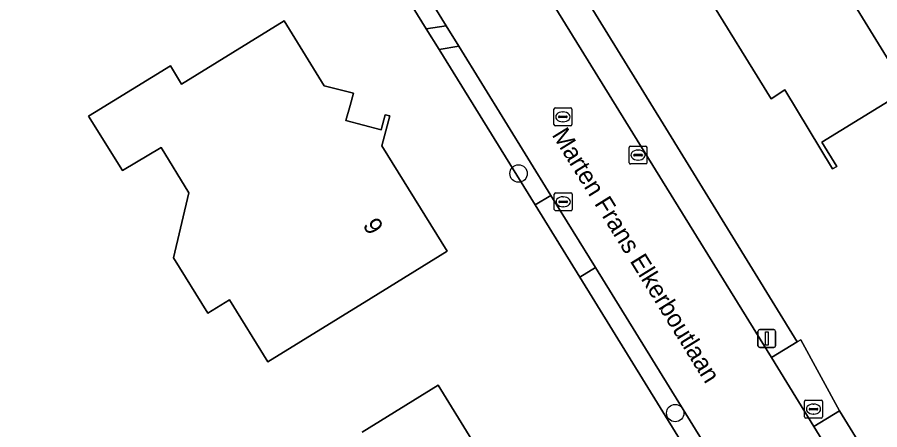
# Model space of a CAD drawing. Extents: x 157320 to 158835, y 386650 to 388491.
# Drawn here: x 158581.64 to 158630.05, y 387321.82 to 387344.98 of the extents above; entities that cross this region are included whole.
import ezdxf

# ---------------------------------------------------------------- set-up
doc = ezdxf.new("R2010")
doc.units = 0
for name, color, linetype in [('IMGEO_Boom', 7, 'Continuous'), ('IMGEO_Brandkraan', 7, 'Continuous'), ('IMGEO_Erf', 7, 'Continuous'), ('IMGEO_Groenvoorziening', 7, 'Continuous'), ('IMGEO_Kolk', 7, 'Continuous'), ('IMGEO_Lichtmast', 7, 'Continuous'), ('IMGEO_Openbare_ruimte_label', 7, 'Continuous'), ('IMGEO_Pand', 7, 'Continuous'), ('IMGEO_Pand_nummerreeks', 7, 'Continuous'), ('IMGEO_Rijbaan_lokaal_gesloten', 7, 'Continuous'), ('IMGEO_Rioolput', 7, 'Continuous'), ('IMGEO_Voetpad_open', 7, 'Continuous')]:
    doc.layers.add(name, color=color, linetype=linetype)

msp = doc.modelspace()

# ---------------------------------------------------------------- linework, layer by layer
at = {"layer": 'IMGEO_Boom'}
for centre in [(158609.777, 387336.206), (158618.57, 387322.757)]:
    msp.add_circle(centre, 0.489, dxfattribs=at)
at = {"layer": 'IMGEO_Brandkraan'}
for p, q in [((158625.83, 387322.553), (158625.83, 387323.405)), ((158625.905, 387323.479), (158626.757, 387323.479)), ((158626.318, 387323.259), (158626.343, 387323.259)), ((158626.831, 387323.405), (158626.831, 387322.553)), ((158626.089, 387322.973), (158626.089, 387322.985)), ((158626.527, 387322.936), (158626.129, 387322.936)), ((158626.132, 387323.022), (158626.53, 387323.022)), ((158626.573, 387322.985), (158626.573, 387322.973)), ((158626.757, 387322.479), (158625.905, 387322.479)), ((158626.341, 387322.699), (158626.316, 387322.699))]:
    msp.add_line(p, q, dxfattribs=at)
for points in [[(158625.83, 387322.553), (158625.83, 387323.405)], [(158625.905, 387323.479), (158626.757, 387323.479)], [(158626.831, 387323.405), (158626.831, 387322.553)], [(158626.757, 387322.479), (158625.905, 387322.479)]]:
    msp.add_lwpolyline(points, dxfattribs=at)
for centre, radius, start, end in [((158625.907, 387323.403), 0.0765, 91.552, 178.448), ((158625.907, 387323.403), 0.0765, 91.552, 178.448), ((158626.755, 387323.403), 0.0765, 1.552, 88.448), ((158626.755, 387323.403), 0.0765, 1.552, 88.448), ((158626.129, 387322.982), 0.0403, 85.8775, 175.7526), ((158626.126, 387322.972), 0.0366, 178.938, 274.7102), ((158626.53, 387322.979), 0.043, 264.8664, 352.4533), ((158626.534, 387322.984), 0.0386, 1.7309, 96.639), ((158625.907, 387322.555), 0.0765, 181.552, 268.448), ((158625.907, 387322.555), 0.0765, 181.552, 268.448), ((158626.755, 387322.555), 0.0765, 271.552, 358.448), ((158626.755, 387322.555), 0.0765, 271.552, 358.448)]:
    msp.add_arc(centre, radius, start, end, dxfattribs=at)
for centre, major_axis, ratio, start_param, end_param in [((158626.317, 387322.979), (-0.387, 0.002), 0.722429, 4.712389, 7.853982), ((158626.342, 387322.979), (-0.39, 0.002), 0.717154, 1.570796, 4.712389)]:
    msp.add_ellipse(centre, major_axis=major_axis, ratio=ratio, start_param=start_param, end_param=end_param, dxfattribs=at)
at = {"layer": 'IMGEO_Erf'}
for points in [[(158576.133, 387406.768), (158583.128, 387395.434), (158600.442, 387367.498), (158604.57, 387360.706), (158605.493, 387359.197), (158607.057, 387356.64), (158607.168, 387356.712), (158611.142, 387349.961), (158617.891, 387339.001), (158625.408, 387326.752), (158625.612, 387326.877), (158627.79, 387322.88), (158639.943, 387303.118), (158645.195, 387294.618), (158647.066, 387291.591), (158648.182, 387289.785), (158657.362, 387274.93), (158657.425, 387274.828), (158660.362, 387270.075), (158660.979, 387269.077), (158661.814, 387267.725), (158665.609, 387261.584), (158662.503, 387256.838)], [(158509.825, 387353.977), (158611.984, 387290.709), (158614.308, 387289.72), (158631.69, 387300.422), (158630.679, 387302.069), (158625.066, 387311.167), (158613.21, 387330.381), (158610.704, 387334.442), (158605.32, 387343.168), (158604.6, 387344.335), (158600.224, 387351.428), (158592.766, 387363.747), (158588.63, 387370.577), (158587.318, 387372.744), (158580.966, 387383.161)], [(158631.061, 387340.592), (158626.801, 387337.972), (158627.64, 387336.609), (158627.388, 387336.474), (158624.731, 387340.899), (158623.948, 387340.397), (158620.24, 387346.443), (158619.48, 387345.957), (158617.378, 387349.388), (158619.321, 387350.603), (158617.553, 387353.397), (158616.425, 387352.687), (158616.239, 387352.988), (158612.484, 387359.057), (158616.738, 387361.685), (158622.033, 387364.956), (158622.948, 387363.438), (158636.027, 387371.488)], [(158639.959, 387365.094), (158624.589, 387355.644), (158627.472, 387350.956), (158624.984, 387349.426), (158626.662, 387346.698), (158627.643, 387347.301), (158631.575, 387340.908)], [(158601.006, 387321.693), (158605.258, 387324.322), (158609.049, 387318.189)]]:
    msp.add_lwpolyline(points, dxfattribs=at)
msp.add_lwpolyline([(158602.11, 387337.76), (158605.77, 387331.84), (158601.514, 387329.217), (158595.71, 387325.64), (158593.56, 387329.12), (158592.34, 387328.37), (158590.41, 387331.47), (158591.27, 387335.12), (158589.72, 387337.66), (158587.55, 387336.37), (158585.64, 387339.43), (158585.978, 387339.638), (158590.235, 387342.259), (158590.868, 387341.229), (158596.62, 387344.77), (158598.87, 387341.13), (158600.52, 387340.72), (158600.32, 387340.02), (158600.081, 387339.182), (158602.068, 387338.665), (158602.289, 387339.508), (158602.55, 387339.44)], close=True, dxfattribs=at)
at = {"layer": 'IMGEO_Groenvoorziening'}
for points in [[(158593.54, 387364.216), (158592.766, 387363.747), (158600.224, 387351.428), (158604.6, 387344.335), (158605.709, 387344.504)], [(158617.891, 387339.001), (158611.142, 387349.961), (158609.665, 387349.061), (158616.441, 387338.075), (158623.968, 387325.872), (158625.408, 387326.752)], [(158606.417, 387343.359), (158605.32, 387343.168), (158610.704, 387334.442), (158611.592, 387334.976)], [(158614.09, 387330.929), (158613.21, 387330.381), (158625.066, 387311.167), (158625.953, 387311.715)], [(158639.943, 387303.118), (158627.79, 387322.88), (158626.349, 387322.011), (158638.511, 387302.188)]]:
    msp.add_lwpolyline(points, close=True, dxfattribs=at)
at = {"layer": 'IMGEO_Kolk'}
for p, q in [((158615.985, 387336.815), (158615.985, 387337.667)), ((158616.06, 387337.741), (158616.912, 387337.741)), ((158616.287, 387337.284), (158616.685, 387337.284)), ((158616.473, 387337.521), (158616.498, 387337.521)), ((158616.986, 387337.667), (158616.986, 387336.815)), ((158616.244, 387337.235), (158616.244, 387337.247)), ((158616.682, 387337.198), (158616.284, 387337.198)), ((158616.496, 387336.961), (158616.471, 387336.961)), ((158616.728, 387337.247), (158616.728, 387337.235)), ((158616.912, 387336.741), (158616.06, 387336.741)), ((158611.782, 387334.192), (158611.782, 387335.044)), ((158611.857, 387335.118), (158612.709, 387335.118)), ((158612.27, 387334.898), (158612.295, 387334.898)), ((158612.783, 387335.044), (158612.783, 387334.192)), ((158612.041, 387334.612), (158612.041, 387334.624)), ((158612.479, 387334.575), (158612.081, 387334.575)), ((158612.084, 387334.661), (158612.482, 387334.661)), ((158612.525, 387334.624), (158612.525, 387334.612)), ((158612.709, 387334.118), (158611.857, 387334.118)), ((158612.293, 387334.338), (158612.268, 387334.338))]:
    msp.add_line(p, q, dxfattribs=at)
for points in [[(158615.985, 387336.815), (158615.985, 387337.667)], [(158616.06, 387337.741), (158616.912, 387337.741)], [(158616.986, 387337.667), (158616.986, 387336.815)], [(158616.912, 387336.741), (158616.06, 387336.741)], [(158611.782, 387334.192), (158611.782, 387335.044)], [(158611.857, 387335.118), (158612.709, 387335.118)], [(158612.783, 387335.044), (158612.783, 387334.192)], [(158612.709, 387334.118), (158611.857, 387334.118)]]:
    msp.add_lwpolyline(points, dxfattribs=at)
for centre, radius, start, end in [((158616.062, 387337.665), 0.0765, 91.552, 178.448), ((158616.062, 387337.665), 0.0765, 91.552, 178.448), ((158616.284, 387337.244), 0.0403, 85.8775, 175.7526), ((158616.689, 387337.246), 0.0386, 1.7309, 96.639), ((158616.91, 387337.665), 0.0765, 1.552, 88.448), ((158616.91, 387337.665), 0.0765, 1.552, 88.448), ((158616.062, 387336.817), 0.0765, 181.552, 268.448), ((158616.062, 387336.817), 0.0765, 181.552, 268.448), ((158616.281, 387337.234), 0.0366, 178.938, 274.7102), ((158616.685, 387337.241), 0.043, 264.8664, 352.4533), ((158616.91, 387336.817), 0.0765, 271.552, 358.448), ((158616.91, 387336.817), 0.0765, 271.552, 358.448), ((158611.859, 387335.042), 0.0765, 91.552, 178.448), ((158611.859, 387335.042), 0.0765, 91.552, 178.448), ((158612.707, 387335.042), 0.0765, 1.552, 88.448), ((158612.707, 387335.042), 0.0765, 1.552, 88.448), ((158612.081, 387334.621), 0.0403, 85.8775, 175.7526), ((158612.078, 387334.611), 0.0366, 178.938, 274.7102), ((158612.482, 387334.618), 0.043, 264.8664, 352.4533), ((158612.486, 387334.623), 0.0386, 1.7309, 96.639), ((158611.859, 387334.194), 0.0765, 181.552, 268.448), ((158611.859, 387334.194), 0.0765, 181.552, 268.448), ((158612.707, 387334.194), 0.0765, 271.552, 358.448), ((158612.707, 387334.194), 0.0765, 271.552, 358.448)]:
    msp.add_arc(centre, radius, start, end, dxfattribs=at)
for centre, major_axis, ratio, start_param, end_param in [((158616.472, 387337.241), (-0.387, 0.002), 0.722429, 4.712389, 7.853982), ((158616.497, 387337.241), (-0.39, 0.002), 0.717154, 1.570796, 4.712389), ((158612.269, 387334.618), (-0.387, 0.002), 0.722429, 4.712389, 7.853982), ((158612.294, 387334.618), (-0.39, 0.002), 0.717154, 1.570796, 4.712389)]:
    msp.add_ellipse(centre, major_axis=major_axis, ratio=ratio, start_param=start_param, end_param=end_param, dxfattribs=at)
at = {"layer": 'IMGEO_Lichtmast'}
for p, q in [((158623.21, 387326.541), (158623.21, 387327.341)), ((158623.21, 387327.341), (158623.21, 387326.541)), ((158623.31, 387327.441), (158624.1, 387327.441)), ((158624.1, 387327.441), (158623.31, 387327.441)), ((158624.2, 387327.341), (158624.2, 387326.541)), ((158624.2, 387326.541), (158624.2, 387327.341)), ((158624.1, 387326.441), (158623.31, 387326.441)), ((158623.31, 387326.441), (158624.1, 387326.441))]:
    msp.add_line(p, q, dxfattribs=at)
msp.add_lwpolyline([(158623.63, 387327.316), (158623.78, 387327.316), (158623.78, 387326.566), (158623.63, 387326.566), (158623.63, 387327.316)], dxfattribs=at)
for centre, start, end in [((158623.31, 387327.341), 90, 180), ((158623.31, 387327.341), 90, 180), ((158624.1, 387327.341), 0, 90), ((158624.1, 387327.341), 360, 90), ((158623.31, 387326.541), 180, 270), ((158623.31, 387326.541), 180, 270), ((158624.1, 387326.541), 270, 0), ((158624.1, 387326.541), 270, 0)]:
    msp.add_arc(centre, 0.1, start, end, dxfattribs=at)
at = {"layer": 'IMGEO_Pand'}
for points in [[(158636.027, 387371.488), (158622.948, 387363.438), (158622.033, 387364.956), (158616.738, 387361.685), (158612.484, 387359.057), (158616.239, 387352.988), (158616.425, 387352.687), (158617.553, 387353.397), (158619.321, 387350.603), (158617.378, 387349.388), (158619.48, 387345.957), (158620.24, 387346.443), (158623.948, 387340.397), (158624.731, 387340.899), (158627.388, 387336.474), (158627.64, 387336.609), (158626.801, 387337.972), (158631.061, 387340.592)], [(158631.575, 387340.908), (158627.643, 387347.301), (158626.662, 387346.698), (158624.984, 387349.426), (158627.472, 387350.956), (158624.589, 387355.644), (158639.959, 387365.094)], [(158609.049, 387318.189), (158605.258, 387324.322), (158601.006, 387321.693)]]:
    msp.add_lwpolyline(points, dxfattribs=at)
msp.add_lwpolyline([(158585.978, 387339.638), (158585.64, 387339.43), (158587.55, 387336.37), (158589.72, 387337.66), (158591.27, 387335.12), (158590.41, 387331.47), (158592.34, 387328.37), (158593.56, 387329.12), (158595.71, 387325.64), (158601.514, 387329.217), (158605.77, 387331.84), (158602.11, 387337.76), (158602.55, 387339.44), (158602.289, 387339.508), (158602.068, 387338.665), (158600.081, 387339.182), (158600.32, 387340.02), (158600.52, 387340.72), (158598.87, 387341.13), (158596.62, 387344.77), (158590.868, 387341.229), (158590.235, 387342.259)], close=True, dxfattribs=at)
at = {"layer": 'IMGEO_Rijbaan_lokaal_gesloten'}
for points in [[(158616.441, 387338.075), (158609.665, 387349.061), (158605.578, 387355.687), (158603.991, 387358.26), (158603.054, 387359.779), (158598.897, 387366.519), (158581.683, 387394.428), (158574.626, 387405.834), (158572.175, 387409.2)], [(158569.622, 387402.956), (158575.418, 387393.568), (158576.533, 387391.761), (158578.381, 387388.768), (158581.603, 387383.55), (158589.338, 387371.021), (158593.54, 387364.216), (158605.709, 387344.504), (158606.417, 387343.359), (158611.592, 387334.976), (158614.09, 387330.929), (158625.953, 387311.715), (158631.556, 387302.64), (158632.848, 387300.547), (158633.899, 387298.846), (158640.275, 387288.519), (158641.543, 387286.465), (158642.179, 387285.434), (158642.545, 387284.841), (158655.037, 387264.608)], [(158660.108, 387267.261), (158659.946, 387267.521), (158655.9, 387274.034), (158646.672, 387288.886), (158645.56, 387290.699), (158643.721, 387293.697), (158638.511, 387302.188), (158626.349, 387322.011), (158623.968, 387325.872), (158616.441, 387338.075)]]:
    msp.add_lwpolyline(points, dxfattribs=at)
at = {"layer": 'IMGEO_Rioolput'}
for p, q in [((158611.765, 387338.962), (158611.765, 387339.814)), ((158611.84, 387339.888), (158612.692, 387339.888)), ((158612.766, 387339.814), (158612.766, 387338.962)), ((158612.024, 387339.382), (158612.024, 387339.394)), ((158612.462, 387339.345), (158612.064, 387339.345)), ((158612.067, 387339.431), (158612.465, 387339.431)), ((158612.253, 387339.668), (158612.278, 387339.668)), ((158612.508, 387339.394), (158612.508, 387339.382)), ((158612.692, 387338.888), (158611.84, 387338.888)), ((158612.276, 387339.108), (158612.251, 387339.108))]:
    msp.add_line(p, q, dxfattribs=at)
for points in [[(158611.765, 387338.962), (158611.765, 387339.814)], [(158611.84, 387339.888), (158612.692, 387339.888)], [(158612.766, 387339.814), (158612.766, 387338.962)], [(158612.692, 387338.888), (158611.84, 387338.888)]]:
    msp.add_lwpolyline(points, dxfattribs=at)
for centre, radius, start, end in [((158611.842, 387339.812), 0.0765, 91.552, 178.448), ((158611.842, 387339.812), 0.0765, 91.552, 178.448), ((158612.69, 387339.812), 0.0765, 1.552, 88.448), ((158612.69, 387339.812), 0.0765, 1.552, 88.448), ((158612.064, 387339.391), 0.0403, 85.8775, 175.7526), ((158612.061, 387339.381), 0.0366, 178.938, 274.7102), ((158612.465, 387339.388), 0.043, 264.8664, 352.4533), ((158612.469, 387339.393), 0.0386, 1.7309, 96.639), ((158611.842, 387338.964), 0.0765, 181.552, 268.448), ((158611.842, 387338.964), 0.0765, 181.552, 268.448), ((158612.69, 387338.964), 0.0765, 271.552, 358.448), ((158612.69, 387338.964), 0.0765, 271.552, 358.448)]:
    msp.add_arc(centre, radius, start, end, dxfattribs=at)
for centre, major_axis, ratio, start_param, end_param in [((158612.252, 387339.388), (-0.387, 0.002), 0.722429, 4.712389, 7.853982), ((158612.277, 387339.388), (-0.39, 0.002), 0.717154, 1.570796, 4.712389)]:
    msp.add_ellipse(centre, major_axis=major_axis, ratio=ratio, start_param=start_param, end_param=end_param, dxfattribs=at)
at = {"layer": 'IMGEO_Voetpad_open'}
for points in [[(158605.709, 387344.504), (158604.6, 387344.335), (158605.32, 387343.168), (158606.417, 387343.359)], [(158614.09, 387330.929), (158611.592, 387334.976), (158610.704, 387334.442), (158613.21, 387330.381)], [(158626.349, 387322.011), (158627.79, 387322.88), (158625.612, 387326.877), (158625.408, 387326.752), (158623.968, 387325.872)]]:
    msp.add_lwpolyline(points, close=True, dxfattribs=at)

# ---------------------------------------------------------------- texts
at = {"layer": 'IMGEO_Openbare_ruimte_label'}
msp.add_text('Marten Frans Elkerboutlaan', height=1, rotation=301.7201, dxfattribs=at).set_placement((158611.622, 387338.381))
at = {"layer": 'IMGEO_Pand_nummerreeks'}
msp.add_text('9', height=1, rotation=301.7261, dxfattribs=at).set_placement((158601.005, 387333.309))

doc.saveas('drawing.dxf')
